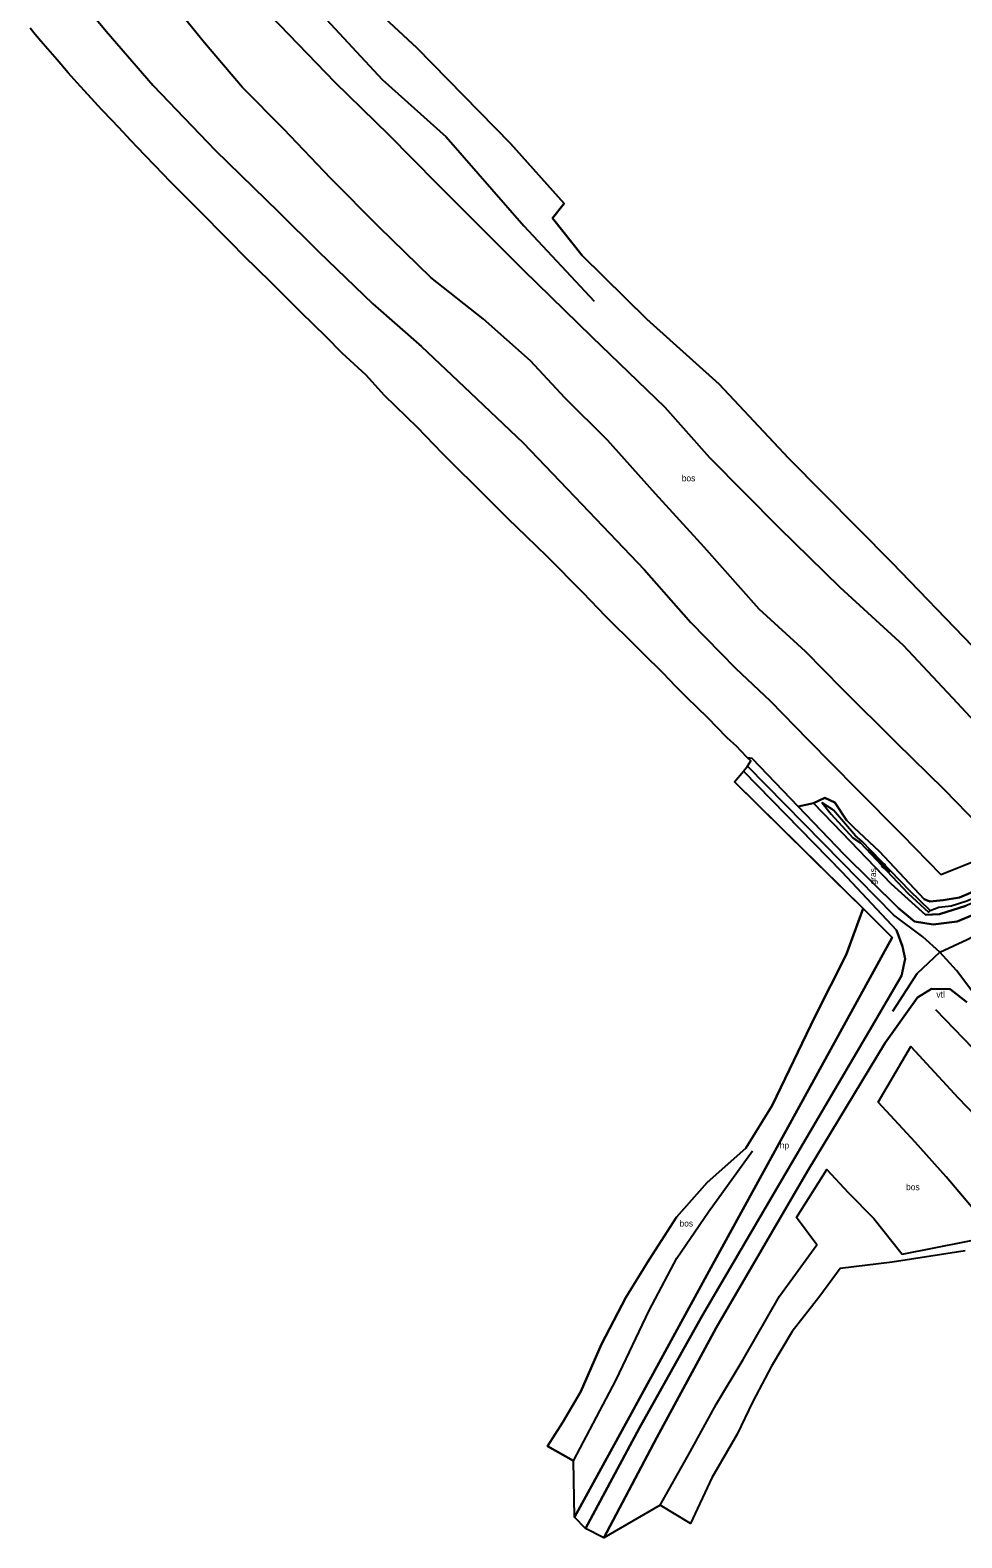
# Model space of a CAD drawing. Extents: x 154825 to 158680, y 370717 to 378075.
# Drawn here: x 154938.2 to 155085.6, y 377548.9 to 377787.3 of the extents above; entities that cross this region are included whole.
import ezdxf

# ---------------------------------------------------------------- set-up
doc = ezdxf.new("R2010")
doc.units = 0
for name, color, linetype in [('bos(vs)', 7, 'Continuous'), ('cultuurscheiding', 7, 'Continuous'), ('grazige vegetatie(vs)', 7, 'Continuous'), ('greppel - midden sloot', 7, 'Continuous'), ('hoogtepunt', 7, 'Continuous'), ('hoogteverschillijn', 7, 'Continuous'), ('insteek sloot', 7, 'Continuous'), ('maaiveldlijn algemeen', 7, 'Continuous'), ('maaiveldlijn algemeen - onverhard', 7, 'Continuous'), ('raster - hek', 7, 'Continuous'), ('Sloot bodem', 7, 'Continuous'), ('stroomrichting  watergangen', 7, 'Continuous'), ('verklikker transportleiding', 7, 'Continuous'), ('vlak_Bos', 7, 'Continuous'), ('vlak_Grazige_vegetatie', 7, 'Continuous')]:
    doc.layers.add(name, color=color, linetype=linetype)

msp = doc.modelspace()

# ---------------------------------------------------------------- linework, layer by layer
at = {"layer": 'cultuurscheiding'}
msp.add_lwpolyline([(155062.1, 377665.04), (155059.65, 377664.56)], dxfattribs=at)
at = {"layer": 'greppel - midden sloot'}
msp.add_lwpolyline([(155080.54, 377648.07), (155081.9, 377648.64), (155083.86, 377648.8), (155086.34, 377649.64), (155102.26, 377656.51), (155107.5, 377658.9), (155129.1, 377668.26), (155155.25, 377679.57), (155172.73, 377687.19), (155196.43, 377697.48), (155208.82, 377702.88)], dxfattribs=at)
at = {"layer": 'hoogteverschillijn'}
for points in [[(154941.83, 377797.3), (154950.22, 377787.18), (154957.64, 377778.57), (154967.46, 377768.33), (154977.47, 377758.6), (154983.83, 377752.3), (154992.38, 377744.02), (155000.12, 377737.28), (155007.81, 377730), (155016.16, 377722.04), (155025.46, 377712.34), (155035.32, 377702.02), (155042.69, 377693.63), (155049.77, 377686.4), (155055.23, 377681.26), (155061.21, 377675.15), (155068.89, 377667.34), (155076.04, 377660.1), (155082.24, 377653.76), (155092.04, 377657.7), (155082.77, 377667.21), (155075.21, 377674.62), (155066.62, 377683.14), (155060.83, 377689.05), (155053.48, 377695.73), (155044.81, 377705.54), (155037.1, 377713.98), (155029.51, 377722.49), (155022.77, 377729.19), (155017.32, 377735.04), (155009.84, 377741.68), (155001.57, 377748.19), (154993.4, 377756.18), (154985.76, 377763.86), (154978.33, 377771.67), (154971.78, 377778.24), (154965.77, 377785.32), (154957.76, 377795.26)], [(154979.67, 377794.91), (154993.89, 377779.51), (155003.99, 377770.45), (155016.27, 377756.37), (155027.43, 377744.49)], [(155087.24, 377689.88), (155074.51, 377703.09), (155058.12, 377719.64), (155047.18, 377731.32), (155035.74, 377741.63), (155025.5, 377751.68), (155020.81, 377757.6), (155022.67, 377759.91), (155014.17, 377769.42), (154999.35, 377784.56), (154991.46, 377791.87)], [(154976.17, 377789.73), (154986.4, 377779.09), (154994.88, 377770.84), (155002.53, 377763.08), (155016.18, 377749.43), (155027.03, 377738.85), (155038.56, 377727.72), (155045.64, 377719.72), (155056.62, 377708.68), (155066.27, 377699.22), (155076.28, 377690.05), (155084.8, 377680.93), (155092.89, 377672.22), (155099.06, 377665.14), (155101.94, 377661.44), (155111.25, 377664.57), (155118.92, 377667.93), (155127.98, 377671.32), (155139.57, 377676.38), (155154.92, 377682.31)], [(155049.59, 377668.42), (155051, 377670.11), (155051.65, 377670.94), (155052.16, 377671.74), (155051.65, 377672.26), (155050.53, 377673.4), (155049.97, 377674.03), (155048.45, 377675.42), (155045.34, 377678.63), (155042.11, 377681.72), (155040.25, 377683.57), (155038.3, 377685.65), (155035.13, 377688.72), (155034.07, 377689.84), (155029.26, 377694.57), (155025.67, 377698.35), (155019.99, 377704.1), (155016.7, 377707.23), (155013.82, 377710.03), (155008.98, 377714.91), (155005.23, 377718.58), (155003.41, 377720.38), (154999.49, 377724.51), (154994.23, 377729.53), (154991.34, 377732.74), (154987.56, 377736.26), (154985.03, 377738.8), (154981, 377742.73), (154978.46, 377745.32), (154976.05, 377747.67), (154974.35, 377749.34), (154971.87, 377751.82), (154970.22, 377753.48), (154968.34, 377755.33), (154965.92, 377757.81), (154962.6, 377761.11), (154960.41, 377763.32), (154958, 377765.86), (154956.36, 377767.57), (154955.28, 377768.66), (154954.07, 377769.91), (154952.96, 377771.16), (154951.21, 377772.97), (154949.56, 377774.71), (154945.66, 377779.01), (154944.24, 377780.59), (154942.46, 377782.64), (154939.9, 377785.59), (154939.02, 377786.63), (154938.21, 377787.64)], [(155069.93, 377648.39), (155067.27, 377641.08), (155062.35, 377631.39), (155055.57, 377617.26), (155051.37, 377610.49), (155045.28, 377605.07), (155040.42, 377599.6), (155036.06, 377592.79), (155032.43, 377586.87), (155028.58, 377579.47), (155025.28, 377571.98), (155022.46, 377567.14), (155020.02, 377563.37), (155024.13, 377561.02), (155030.88, 377573.86), (155036.09, 377584.83), (155040.47, 377593.07), (155045.51, 377600.41), (155052.45, 377610.05)], [(155087.28, 377626.33), (155081.45, 377632.37)], [(155087.1, 377601.22), (155083.05, 377605.96), (155078.15, 377611.42), (155072.33, 377617.76), (155077.47, 377626.59), (155084.99, 377618.47), (155091.55, 377611.59)], [(155086.07, 377594.27), (155074.55, 377592.46), (155066.3, 377591.47), (155063.09, 377587.08), (155058.7, 377581.48), (155055.45, 377575.99), (155052.48, 377570.43), (155050.02, 377565.28), (155046.04, 377558.33), (155042.66, 377551.15), (155037.83, 377554.01), (155042.58, 377562.45), (155046.75, 377570.05), (155050.97, 377577.05), (155056.7, 377587.09), (155062.64, 377595.18), (155059.4, 377599.55), (155064.22, 377607.14), (155067.6, 377603.47), (155071.63, 377599.35), (155076.14, 377593.71), (155091.03, 377596.67)]]:
    msp.add_lwpolyline(points, dxfattribs=at)
at = {"layer": 'insteek sloot'}
for points in [[(155062.1, 377665.04), (155063.89, 377665.91), (155065.49, 377665.19), (155067.31, 377662.38), (155068.47, 377661.24), (155072.52, 377657.4), (155079.62, 377649.88), (155080.49, 377649.49), (155082.6, 377649.74), (155085.21, 377650.14), (155102.57, 377657.55), (155129.51, 377669.37), (155154.59, 377680.67), (155172.61, 377688.4), (155196.57, 377698.71), (155207.87, 377703.57)], [(155208.95, 377701.67), (155196.96, 377696.4), (155173.74, 377686.31), (155155.43, 377678.56), (155129.5, 377667.42), (155107.7, 377657.94), (155102.46, 377655.49), (155086.19, 377648.8), (155082.04, 377647.52), (155079.79, 377647.4), (155074.36, 377652.32), (155066.62, 377660.39), (155062.1, 377665.04)]]:
    msp.add_lwpolyline(points, dxfattribs=at)
at = {"layer": 'maaiveldlijn algemeen'}
for points in [[(155082.07, 377641.47), (155079.41, 377643.94), (155074.81, 377647.37), (155066.52, 377655.78), (155051.65, 377670.94)], [(155082.07, 377641.47), (155086.4, 377643.51), (155098.91, 377650.07)], [(155082.07, 377641.47), (155078.43, 377638.09), (155074.6, 377632.09)], [(155093.42, 377628.16), (155087.45, 377634.95), (155084.71, 377638.58), (155082.07, 377641.47)]]:
    msp.add_lwpolyline(points, dxfattribs=at)
at = {"layer": 'maaiveldlijn algemeen - onverhard'}
for points in [[(155052.41, 377672.14), (155059.65, 377664.56), (155066.88, 377656.98), (155075.53, 377648.45), (155078.08, 377646.33), (155081.04, 377645.86), (155084.82, 377646.34), (155090.16, 377648.57), (155102.79, 377653.54), (155126.63, 377662.76), (155152.09, 377673.3), (155180.12, 377685.16), (155212.75, 377699.16)], [(155086.34, 377633.57), (155083.7, 377635.65), (155080.76, 377635.68), (155078.55, 377634.31), (155073.42, 377627.17), (155061.12, 377606.83), (155046.69, 377582.06), (155037.3, 377564.74), (155028.96, 377548.86), (155026.02, 377550.36), (155034.6, 377566.28), (155044.47, 377583.99), (155058.49, 377607.91), (155070.88, 377629.02), (155076.01, 377637.75), (155076.61, 377640.45), (155076.19, 377642.39), (155075.24, 377645), (155066.63, 377654.15), (155051, 377670.11)]]:
    msp.add_lwpolyline(points, dxfattribs=at)
at = {"layer": 'raster - hek'}
msp.add_lwpolyline([(155049.59, 377668.42), (155069.93, 377648.39), (155074.53, 377643.83), (155056.59, 377611.17), (155045.87, 377591.54), (155032.97, 377568), (155024.31, 377552.13)], dxfattribs=at)
at = {"layer": 'Sloot bodem'}
msp.add_lwpolyline([(155080.54, 377648.07), (155077.32, 377651.19), (155069.75, 377659.03), (155068.73, 377659.92), (155065.27, 377663.95), (155063.49, 377665.12), (155064.89, 377663.35), (155068.33, 377659.59), (155069.54, 377658.78), (155077.04, 377650.78), (155080.26, 377647.82), (155080.54, 377648.07)], dxfattribs=at)
at = {"layer": 'stroomrichting  watergangen'}
for p, q in [((155070.79, 377657.86), (155074.11, 377654.13)), ((155074.11, 377654.13), (155072.87, 377655.11)), ((155074.11, 377654.15), (155073.28, 377655.49))]:
    msp.add_line(p, q, dxfattribs=at)
at = {"layer": 'vlak_Bos'}
for points in [[(154991.46, 377791.87), (154999.35, 377784.56), (155014.17, 377769.42), (155022.67, 377759.91), (155020.81, 377757.6), (155025.5, 377751.68), (155035.74, 377741.63), (155047.18, 377731.32), (155058.12, 377719.64), (155074.51, 377703.09), (155087.24, 377689.88)], [(155102.57, 377657.55), (155085.21, 377650.14), (155082.6, 377649.74), (155080.49, 377649.49), (155079.62, 377649.88), (155072.52, 377657.4), (155068.47, 377661.24), (155067.31, 377662.38), (155065.49, 377665.19), (155063.89, 377665.91), (155062.1, 377665.04), (155059.65, 377664.56), (155052.41, 377672.14), (155051.65, 377672.26), (155050.53, 377673.4), (155049.97, 377674.03), (155048.45, 377675.42), (155045.34, 377678.63), (155042.11, 377681.72), (155040.25, 377683.57), (155038.3, 377685.65), (155035.13, 377688.72), (155034.07, 377689.84), (155029.26, 377694.57), (155025.67, 377698.35), (155019.99, 377704.1), (155016.7, 377707.23), (155013.82, 377710.03), (155008.98, 377714.91), (155005.23, 377718.58), (155003.41, 377720.38), (154999.49, 377724.51), (154994.23, 377729.53), (154991.34, 377732.74), (154987.56, 377736.26), (154985.03, 377738.8), (154981, 377742.73), (154978.46, 377745.32), (154976.05, 377747.67), (154974.35, 377749.34), (154971.87, 377751.82), (154970.22, 377753.48), (154968.34, 377755.33), (154965.92, 377757.81), (154962.6, 377761.11), (154960.41, 377763.32), (154958, 377765.86), (154956.36, 377767.57), (154955.28, 377768.66), (154954.07, 377769.91), (154952.96, 377771.16), (154951.21, 377772.97), (154949.56, 377774.71), (154945.66, 377779.01), (154944.24, 377780.59), (154942.46, 377782.64), (154939.9, 377785.59), (154939.02, 377786.63), (154938.21, 377787.64)], [(155086.07, 377594.27), (155074.55, 377592.46), (155066.3, 377591.47), (155063.09, 377587.08), (155058.7, 377581.48), (155055.45, 377575.99), (155052.48, 377570.43), (155050.02, 377565.28), (155046.04, 377558.33), (155042.66, 377551.15), (155037.83, 377554.01), (155028.96, 377548.86), (155037.3, 377564.74), (155046.69, 377582.06), (155061.12, 377606.83), (155073.42, 377627.17), (155078.55, 377634.31), (155080.76, 377635.68), (155083.7, 377635.65), (155086.34, 377633.57)]]:
    msp.add_lwpolyline(points, dxfattribs=at)
msp.add_lwpolyline([(155032.97, 377568), (155024.31, 377552.13), (155024.13, 377561.02), (155020.02, 377563.37), (155022.46, 377567.14), (155025.28, 377571.98), (155028.58, 377579.47), (155032.43, 377586.87), (155036.06, 377592.79), (155040.42, 377599.6), (155045.28, 377605.07), (155051.37, 377610.49), (155055.57, 377617.26), (155062.35, 377631.39), (155067.27, 377641.08), (155069.93, 377648.39), (155074.53, 377643.83), (155056.59, 377611.17), (155045.87, 377591.54)], close=True, dxfattribs=at)
at = {"layer": 'vlak_Grazige_vegetatie'}
for points in [[(155034.6, 377566.28), (155026.02, 377550.36), (155024.31, 377552.13), (155032.97, 377568), (155045.87, 377591.54), (155056.59, 377611.17), (155074.53, 377643.83), (155069.93, 377648.39), (155065.33, 377652.95), (155049.59, 377668.42), (155051, 377670.11), (155066.63, 377654.15), (155075.24, 377645), (155076.19, 377642.39), (155076.61, 377640.45), (155076.01, 377637.75), (155070.88, 377629.02), (155058.49, 377607.91), (155044.47, 377583.99)], [(155065.27, 377663.95), (155063.49, 377665.12), (155064.89, 377663.35), (155068.33, 377659.59), (155069.54, 377658.78), (155077.04, 377650.78), (155080.26, 377647.82), (155080.54, 377648.07), (155077.32, 377651.19), (155069.75, 377659.03), (155068.73, 377659.92)]]:
    msp.add_lwpolyline(points, close=True, dxfattribs=at)
for points in [[(155090.16, 377648.57), (155084.82, 377646.34), (155081.04, 377645.86), (155078.08, 377646.33), (155075.53, 377648.45), (155066.88, 377656.98), (155059.65, 377664.56), (155062.1, 377665.04), (155066.62, 377660.39), (155074.36, 377652.32), (155079.79, 377647.4), (155082.04, 377647.52), (155086.19, 377648.8)], [(155086.19, 377648.8), (155082.04, 377647.52), (155079.79, 377647.4), (155074.36, 377652.32), (155066.62, 377660.39), (155062.1, 377665.04), (155063.89, 377665.91), (155065.49, 377665.19), (155067.31, 377662.38), (155068.47, 377661.24), (155072.52, 377657.4), (155079.62, 377649.88), (155080.49, 377649.49), (155082.6, 377649.74), (155085.21, 377650.14), (155102.57, 377657.55)]]:
    msp.add_lwpolyline(points, dxfattribs=at)

# ---------------------------------------------------------------- texts
at = {"layer": 'bos(vs)'}
for p in [(155041.25, 377715.97), (155076.73, 377603.85), (155040.9, 377598.1)]:
    msp.add_text('bos', height=1, dxfattribs=at).set_placement(p)
at = {"layer": 'grazige vegetatie(vs)'}
msp.add_text('gras', height=1, rotation=90, dxfattribs=at).set_placement((155071.99, 377652.19))
at = {"layer": 'hoogtepunt'}
msp.add_text('hp', height=1, dxfattribs=at).set_placement((155056.76, 377610.45))
at = {"layer": 'verklikker transportleiding'}
msp.add_text('vtl', height=1, dxfattribs=at).set_placement((155081.53, 377634.3))

doc.saveas('drawing.dxf')
